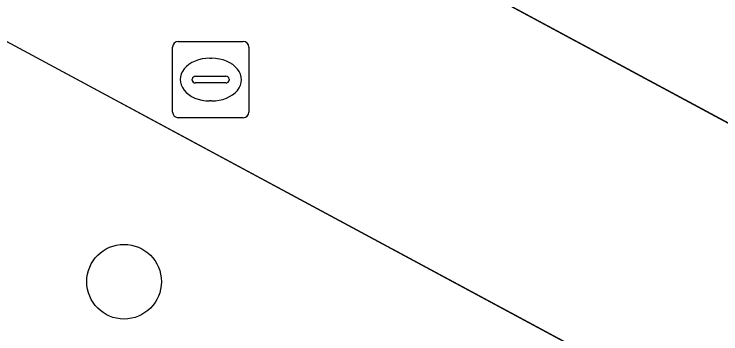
# Model space of a CAD drawing. Extents: x 159489 to 160304, y 383825 to 384531.
# Drawn here: x 159609.84 to 159619.11, y 384309.27 to 384313.46 of the extents above; entities that cross this region are included whole.
import ezdxf

# ---------------------------------------------------------------- set-up
doc = ezdxf.new("R2010")
doc.units = 0
for name, color, linetype in [('IMGEO_Boom', 7, 'Continuous'), ('IMGEO_Groenvoorziening', 7, 'Continuous'), ('IMGEO_Rijbaan_lokaal_gesloten', 7, 'Continuous'), ('IMGEO_Rioolput', 7, 'Continuous'), ('IMGEO_Voetpad_open', 7, 'Continuous')]:
    doc.layers.add(name, color=color, linetype=linetype)

msp = doc.modelspace()

# ---------------------------------------------------------------- linework, layer by layer
at = {"layer": 'IMGEO_Boom'}
msp.add_circle((159611.286, 384309.951), 0.4892, dxfattribs=at)
at = {"layer": 'IMGEO_Groenvoorziening'}
msp.add_lwpolyline([(159642.124, 384281.15), (159648.201, 384292.407), (159580.7, 384328.729)], dxfattribs=at)
at = {"layer": 'IMGEO_Rijbaan_lokaal_gesloten'}
msp.add_lwpolyline([(159660.257, 384289.932), (159577.41, 384334.529), (159578.411, 384329.953), (159580.7, 384328.729), (159648.201, 384292.407), (159658.313, 384286.981), (159698.746, 384265.2), (159711.716, 384258.252), (159772.562, 384225.477)], dxfattribs=at)
at = {"layer": 'IMGEO_Rioolput'}
for p, q in [((159611.9959, 384313.1005), (159612.8481, 384313.1005)), ((159611.9215, 384312.1739), (159611.9215, 384313.0261)), ((159612.9225, 384313.0261), (159612.9225, 384312.1739)), ((159612.4095, 384312.8797), (159612.4345, 384312.8797)), ((159612.1799, 384312.5939), (159612.1799, 384312.6061)), ((159612.223, 384312.6433), (159612.6209, 384312.6433)), ((159612.664, 384312.6061), (159612.664, 384312.5939)), ((159612.6175, 384312.5567), (159612.2196, 384312.5567)), ((159612.4315, 384312.3203), (159612.4066, 384312.3203)), ((159612.8481, 384312.0995), (159611.9959, 384312.0995))]:
    msp.add_line(p, q, dxfattribs=at)
for points in [[(159611.9959, 384313.1005), (159612.8481, 384313.1005)], [(159611.9215, 384312.1739), (159611.9215, 384313.0261)], [(159612.9225, 384313.0261), (159612.9225, 384312.1739)], [(159612.8481, 384312.0995), (159611.9959, 384312.0995)]]:
    msp.add_lwpolyline(points, dxfattribs=at)
for centre, radius, start, end in [((159611.998, 384313.024), 0.0765, 91.55205, 178.44795), ((159611.998, 384313.024), 0.0765, 91.55205, 178.44795), ((159612.846, 384313.024), 0.0765, 1.55205, 88.44795), ((159612.846, 384313.024), 0.0765, 1.55205, 88.44795), ((159612.2201, 384312.6031), 0.0403, 85.87752, 175.75265), ((159612.2166, 384312.5932), 0.0366, 178.93798, 274.71019), ((159612.6214, 384312.5995), 0.043, 264.86636, 352.45326), ((159612.6254, 384312.6049), 0.0386, 1.73085, 96.63898), ((159611.998, 384312.176), 0.0765, 181.55205, 268.44795), ((159611.998, 384312.176), 0.0765, 181.55205, 268.44795), ((159612.846, 384312.176), 0.0765, 271.55205, 358.44795), ((159612.846, 384312.176), 0.0765, 271.55205, 358.44795)]:
    msp.add_arc(centre, radius, start, end, dxfattribs=at)
for centre, major_axis, ratio, start_param, end_param in [((159612.408, 384312.6), (-0.3872, 0.002), 0.722429, 4.712389, 7.853982), ((159612.433, 384312.6), (-0.3901, 0.002), 0.717154, 1.570796, 4.712389)]:
    msp.add_ellipse(centre, major_axis=major_axis, ratio=ratio, start_param=start_param, end_param=end_param, dxfattribs=at)
at = {"layer": 'IMGEO_Voetpad_open'}
msp.add_lwpolyline([(159576.419, 384335.063), (159577.378, 384334.543), (159577.41, 384334.529), (159660.257, 384289.932)], dxfattribs=at)

doc.saveas('drawing.dxf')
